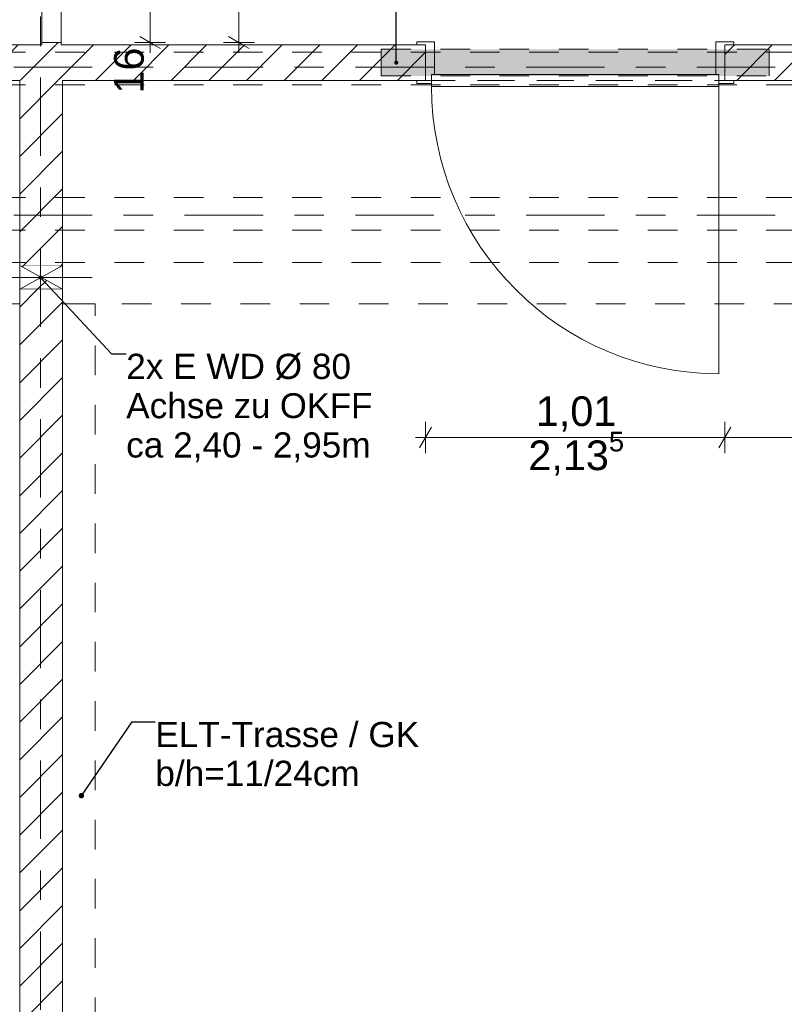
# Model space of a CAD drawing. Header units: metres. Extents: x -3.6 to 90.7, y -11.1 to 18.
# Tile 592 of 656: x 50.9 to 53.4, y 2.7 to 6. Entities that reach past the tile are written whole.
import ezdxf

# ---------------------------------------------------------------- set-up
doc = ezdxf.new("R2010")
doc.units = ezdxf.units.M
doc.header["$MEASUREMENT"] = 0
for name, pattern in [('Achse', [0.2, 0.1, -0.05, 0, -0.05]), ('Punktlinie eng', [0.0375, 0.0125, -0.025]), ('Strichlinie doppelt', [0.546806, 0.264583, -0.105833, 0.070556, -0.105833]), ('Strichlinie eng', [0.115, 0.075, -0.04]), ('Untersicht', [0.1, 0.075, -0.025]), ('Wipeout_Contour', [1, 0, -1])]:
    doc.linetypes.add(name, pattern=pattern)
for name, color, linetype in [('152 - Bemaßung_ Beschriftung.Ausbau', 7, 'Continuous'), ('451 - Universal.Achsen Raster', 7, 'Continuous'), ('605 - Struktur.Wand Innen', 7, 'Continuous'), ('608 - Struktur.Träger', 7, 'Continuous'), ('650 - Abdeckung.Fußboden Aufbau', 7, 'Continuous'), ('Abbruch_605 - Struktur.Wand Innen', 7, 'Continuous'), ('Neubau_152 - Bemaßung_ Beschriftung.Ausbau', 7, 'Continuous'), ('Neubau_605 - Struktur.Wand Innen', 7, 'Continuous'), ('Neubau_615 - Struktur.Sturz', 7, 'Continuous'), ('Neubau_653 - Abdeckung.TB Verkofferung', 7, 'Continuous')]:
    doc.layers.add(name, color=color, linetype=linetype)
doc.styles.add('ERSTELLTER_STIL_2', font='txt')
doc.linetypes.add('Abbruch 1', pattern='A,0,[1,2022.0244.A_L5A-PL02.05_iB_Grundriss 3.OG1.Shx,S=0.001984,R=0,X=0,Y=0],-0.25,0', length=0.25)
doc.dimstyles.new('ERSTELLTER_STIL__1', dxfattribs={"dimtxt": 0.1, "dimasz": 0.0532, "dimexe": 0.18, "dimexo": 0.0625, "dimgap": 0, "dimtad": 1, "dimzin": 0, "dimdsep": 46, "dimtxsty": 'ERSTELLTER_STIL_2', "dimblk": 'ARROWHEAD_2', "dimblk1": 'ARROWHEAD_2', "dimblk2": 'ARROWHEAD_2', "dimcen": 0.09, "dimse1": 1, "dimse2": 1, "dimclrd": 7, "dimclre": 7, "dimclrt": 7, "dimazin": 0, "dimtfac": 1, "dimtdec": 4, "dimtmove": 0, "dimatfit": 3, "dimfxl": 1, "dimtolj": 1, "dimtzin": 0, "dimarcsym": 0})
doc.dimstyles.new('ERSTELLTER_STIL__3', dxfattribs={"dimtxt": 0.1, "dimasz": 0.0532, "dimexe": 0.18, "dimexo": 0.0625, "dimgap": 0, "dimtad": 1, "dimtih": 1, "dimtoh": 1, "dimzin": 0, "dimdsep": 46, "dimtxsty": 'ERSTELLTER_STIL_2', "dimblk": 'ARROWHEAD_2', "dimblk1": 'ARROWHEAD_2', "dimblk2": 'ARROWHEAD_2', "dimcen": 0.09, "dimse1": 1, "dimse2": 1, "dimclrd": 7, "dimclre": 7, "dimclrt": 7, "dimazin": 0, "dimtfac": 1, "dimtdec": 4, "dimtmove": 0, "dimatfit": 3, "dimfxl": 1, "dimtolj": 1, "dimtzin": 0, "dimarcsym": 0})
doc.dimstyles.new('ERSTELLTER_STIL__5', dxfattribs={"dimtxt": 0.18, "dimasz": 0.03648, "dimexe": 0.18, "dimexo": 0.0625, "dimgap": 0, "dimtad": 0, "dimtih": 1, "dimtoh": 1, "dimdec": 4, "dimzin": 0, "dimdsep": 46, "dimcen": 0.09, "dimadec": 0, "dimazin": 0, "dimtfac": 1, "dimtdec": 4, "dimtmove": 0, "dimatfit": 3, "dimldrblk": 'ARROWHEAD_11', "dimfxl": 1, "dimtolj": 1, "dimtzin": 0, "dimarcsym": 0})
doc.dimstyles.new('ERSTELLTER_STIL__6', dxfattribs={"dimtxt": 0.18, "dimasz": 0.02736, "dimexe": 0.18, "dimexo": 0.0625, "dimgap": 0, "dimtad": 0, "dimtih": 1, "dimtoh": 1, "dimdec": 4, "dimzin": 0, "dimdsep": 46, "dimcen": 0.09, "dimadec": 0, "dimazin": 0, "dimtfac": 1, "dimtdec": 4, "dimtmove": 0, "dimatfit": 3, "dimldrblk": 'ARROWHEAD_11', "dimfxl": 1, "dimtolj": 1, "dimtzin": 0, "dimarcsym": 0})
pattern_1 = [(45, (0, 0), (-0.06363961, 0.06363961), [])]

# ---------------------------------------------------------------- blocks, each defined once
blk = doc.blocks.new('*D163')
at = {"layer": '152 - Bemaßung_ Beschriftung.Ausbau', "color": 7, "linetype": 'Continuous', "lineweight": 5}
for p, q in [((51.6, 8.0825), (51.6, 8.1167)), ((51.6525, 8.0825), (51.5475, 8.0825)), ((51.635, 8.0623), (51.565, 8.1027)), ((51.6, 5.9325), (51.6, 8.0825)), ((51.565, 5.9527), (51.635, 5.9123)), ((51.6525, 5.9325), (51.5475, 5.9325)), ((51.6, 5.8983), (51.6, 5.9325))]:
    blk.add_line(p, q, dxfattribs=at)
at = {"layer": '152 - Bemaßung_ Beschriftung.Ausbau', "color": 7, "lineweight": 5, "char_height": 0.1, "attachment_point": 7, "rotation": 90, "style": 'ERSTELLTER_STIL_2'}
for s, insert in [('\\A1;{\\pql;\\fArial|b0|i0|c0|p38;2,15}', (51.58, 6.8745)), ('\\A1;{\\pql;\\fArial|b0|i0|c0|p38;2,98}', (51.72, 6.8745))]:
    blk.add_mtext(s, dxfattribs=dict(at, insert=insert))
blk = doc.blocks.new('ARROWHEAD_2')
at = {"color": 0, "linetype": 'Continuous', "lineweight": 0}
for p, q in [((-0.378, -0.655), (0.378, 0.655)), ((0, 0), (-1, 0))]:
    blk.add_line(p, q, dxfattribs=at)
blk = doc.blocks.new('*D164')
at = {"layer": '152 - Bemaßung_ Beschriftung.Ausbau', "color": 7, "linetype": 'Continuous', "lineweight": 5}
for p, q in [((51.3525, 6.0925), (51.2475, 6.0925)), ((51.265, 6.1127), (51.335, 6.0723)), ((51.3, 5.9325), (51.3, 6.0925)), ((51.265, 5.9527), (51.335, 5.9123)), ((51.3525, 5.9325), (51.2475, 5.9325)), ((51.3, 5.8983), (51.3, 5.9325))]:
    blk.add_line(p, q, dxfattribs=at)
at = {"layer": '152 - Bemaßung_ Beschriftung.Ausbau', "color": 7, "lineweight": 5, "insert": (51.28, 5.7605), "char_height": 0.1, "attachment_point": 7, "rotation": 90, "style": 'ERSTELLTER_STIL_2'}
blk.add_mtext('\\A1;{\\pql;\\fArial|b0|i0|c0|p38;16}', dxfattribs=at)
blk = doc.blocks.new('ARROWHEAD_11')
at = {"color": 0, "linetype": 'Continuous', "lineweight": 0}
blk.add_line((0, 0), (-1, 0), dxfattribs=at)
at = {"color": 0, "linetype": 'Continuous', "lineweight": 0, "const_width": 0.25, "flags": 128}
blk.add_lwpolyline([(-0.125, 0, 1), (0.125, 0, 1)], format="xyb", close=True, dxfattribs=at)
blk = doc.blocks.new('*D444')
at = {"layer": '152 - Bemaßung_ Beschriftung.Ausbau', "color": 7, "linetype": 'Continuous', "lineweight": 5}
for p, q in [((47.5675, -4.6125), (47.5675, -4.5075)), ((50.86, -4.6125), (50.86, -4.5075)), ((47.5877, -4.525), (47.5473, -4.595)), ((50.8802, -4.525), (50.8398, -4.595)), ((47.5675, -4.56), (50.86, -4.56))]:
    blk.add_line(p, q, dxfattribs=at)
at = {"layer": '152 - Bemaßung_ Beschriftung.Ausbau', "color": 7, "lineweight": 5, "char_height": 0.1, "attachment_point": 7, "style": 'ERSTELLTER_STIL_2'}
for s, insert in [('\\A1;{\\pql;\\fArial|b0|i0|c0|p38;15\\fArial|b0|i0|c0|p38;\\A1{\\H.66x;\\S75^  ;}}', (47.5877, -4.5416)), ('\\A1;{\\pql;\\fArial|b0|i0|c0|p38;3,29\\fArial|b0|i0|c0|p38;\\A1{\\H.66x;\\S25^  ;}}', (49.0557, -4.5594)), ('\\A1;{\\pql;\\fArial|b0|i0|c0|p38;14\\fArial|b0|i0|c0|p38;\\A1{\\H.66x;\\S5^  ;}}', (50.6379, -4.5411))]:
    blk.add_mtext(s, dxfattribs=dict(at, insert=insert))
blk = doc.blocks.new('*D445')
at = {"layer": '152 - Bemaßung_ Beschriftung.Ausbau', "color": 7, "linetype": 'Continuous', "lineweight": 5}
for p, q in [((50.86, -4.6125), (50.86, -4.5075)), ((51.005, -4.6125), (51.005, -4.5075)), ((50.8802, -4.525), (50.8398, -4.595)), ((51.0252, -4.525), (50.9848, -4.595)), ((50.86, -4.56), (51.005, -4.56))]:
    blk.add_line(p, q, dxfattribs=at)
blk = doc.blocks.new('*D446')
at = {"layer": '152 - Bemaßung_ Beschriftung.Ausbau', "color": 7, "linetype": 'Continuous', "lineweight": 5}
for p, q in [((51.005, -4.6125), (51.005, -4.5075)), ((54.465, -4.6125), (54.465, -4.5075)), ((51.0252, -4.525), (50.9848, -4.595)), ((54.4852, -4.525), (54.4448, -4.595)), ((51.005, -4.56), (54.465, -4.56))]:
    blk.add_line(p, q, dxfattribs=at)
at = {"layer": '152 - Bemaßung_ Beschriftung.Ausbau', "color": 7, "lineweight": 5, "char_height": 0.1, "attachment_point": 7, "style": 'ERSTELLTER_STIL_2'}
for s, insert in [('\\A1;{\\pql;\\fArial|b0|i0|c0|p38;3,46}', (52.5261, -4.54)), ('\\A1;{\\pql;\\fArial|b0|i0|c0|p38;14}', (54.293, -4.54))]:
    blk.add_mtext(s, dxfattribs=dict(at, insert=insert))
blk = doc.blocks.new('*D556')
at = {"layer": '152 - Bemaßung_ Beschriftung.Ausbau', "color": 7, "linetype": 'Continuous', "lineweight": 5}
for p, q in [((52.23, 4.5476), (52.23, 4.6526)), ((53.24, 4.5476), (53.24, 4.6526)), ((52.2502, 4.6351), (52.2098, 4.5651)), ((53.2602, 4.6351), (53.2198, 4.5651)), ((52.1957, 4.6001), (52.23, 4.6001)), ((52.23, 4.6001), (53.24, 4.6001))]:
    blk.add_line(p, q, dxfattribs=at)
at = {"layer": '152 - Bemaßung_ Beschriftung.Ausbau', "color": 7, "lineweight": 5, "char_height": 0.1, "attachment_point": 7, "style": 'ERSTELLTER_STIL_2'}
for s, insert in [('\\A1;{\\pql;\\fArial|b0|i0|c0|p38;2,13\\fArial|b0|i0|c0|p38;\\A1{\\H.66x;\\S5^  ;}}', (52.5769, 4.4607)), ('\\A1;{\\pql;\\fArial|b0|i0|c0|p38;1,01}', (52.6019, 4.6201))]:
    blk.add_mtext(s, dxfattribs=dict(at, insert=insert))
blk = doc.blocks.new('*D557')
at = {"layer": '152 - Bemaßung_ Beschriftung.Ausbau', "color": 7, "linetype": 'Continuous', "lineweight": 5}
for p, q in [((53.24, 4.5476), (53.24, 4.6526)), ((54.38, 4.5476), (54.38, 4.6526)), ((53.2602, 4.6351), (53.2198, 4.5651)), ((54.3598, 4.5651), (54.4002, 4.6351)), ((53.24, 4.6001), (54.38, 4.6001)), ((54.38, 4.6001), (54.4142, 4.6001))]:
    blk.add_line(p, q, dxfattribs=at)
at = {"layer": '152 - Bemaßung_ Beschriftung.Ausbau', "color": 7, "lineweight": 5, "insert": (53.677, 4.6201), "char_height": 0.1, "attachment_point": 7, "style": 'ERSTELLTER_STIL_2'}
blk.add_mtext('\\A1;{\\pql;\\fArial|b0|i0|c0|p38;1,14}', dxfattribs=at)

msp = doc.modelspace()

# ---------------------------------------------------------------- hatches: boundary and pattern name
at = {"layer": 'Abbruch_605 - Struktur.Wand Innen', "linetype": 'Continuous', "lineweight": 0, "true_color": 0x000000}
h = msp.add_hatch(dxfattribs=at)
h.set_pattern_fill('MW_Ziegel_0001', color=18, style=0, pattern_type=2)
h.set_pattern_definition(pattern_1)
h.paths.add_polyline_path([(51.005, 5.18), (50.86, 5.18), (50.9325, 5.14)])
h = msp.add_hatch(dxfattribs=at)
h.set_pattern_fill('MW_Ziegel_0001', color=18, style=0, pattern_type=2)
h.set_pattern_definition(pattern_1)
h.paths.add_polyline_path([(50.86, 5.1), (51.005, 5.1), (50.9325, 5.14)])

# ---------------------------------------------------------------- linework, layer by layer
at = {"layer": '605 - Struktur.Wand Innen', "color": 1, "linetype": 'Continuous', "lineweight": 13}
for p, q in [((52.26, 5.935), (52.26, 5.825)), ((53.21, 5.935), (53.21, 5.825)), ((52.26, 5.825), (52.25, 5.825)), ((52.25, 5.825), (52.25, 5.795)), ((52.25, 5.785), (52.25, 5.825)), ((52.25, 5.825), (53.22, 5.825)), ((53.21, 5.825), (53.22, 5.825)), ((53.22, 5.825), (53.22, 5.795)), ((53.22, 5.825), (53.22, 5.785)), ((53.22, 5.785), (52.25, 5.785)), ((53.22, 5.785), (53.22, 4.815))]:
    msp.add_line(p, q, dxfattribs=at)
at = {"layer": '605 - Struktur.Wand Innen', "color": 1, "linetype": 'Continuous', "lineweight": 9}
msp.add_arc((53.22, 5.785), 0.97, 180, 270, dxfattribs=at)
at = {"layer": '650 - Abdeckung.Fußboden Aufbau', "color": 7, "linetype": 'Continuous', "lineweight": 13, "flags": 128}
for points in [[(53.24, 5.805), (53.24, 5.925), (54.37, 5.925), (54.37, 6.01), (54.69, 6.01), (54.69, 5.925), (55.82, 5.925), (55.82, 5.8045)], [(49.67, 5.805), (49.67, 5.925), (52.23, 5.925), (52.23, 5.805)], [(51.005, 5.805), (51.005, 1.01), (51.115, 1.01), (51.115, 0.255), (54.37, 0.255), (54.37, 0.71), (54.465, 0.71), (54.465, 5.19), (54.37, 5.19)], [(51.09, 5.805), (51.005, 5.805)], [(52.23, 5.805), (51.09, 5.805)], [(54.37, 5.805), (53.24, 5.805)]]:
    msp.add_lwpolyline(points, dxfattribs=at)
at = {"layer": '650 - Abdeckung.Fußboden Aufbau', "color": 7, "linetype": 'Strichlinie eng', "lineweight": 13, "flags": 128}
msp.add_lwpolyline([(52.23, 5.805), (53.24, 5.805)], dxfattribs=at)
at = {"layer": 'Abbruch_605 - Struktur.Wand Innen', "color": 7, "linetype": 'Abbruch 1', "lineweight": 18}
for p, q in [((51.005, 5.18), (50.86, 5.18)), ((50.86, 5.1), (51.005, 5.1))]:
    msp.add_line(p, q, dxfattribs=at)
at = {"layer": 'Abbruch_605 - Struktur.Wand Innen', "color": 160, "linetype": 'Abbruch 1', "lineweight": 5, "true_color": 0x3232ff}
msp.add_line((50.76, 5.14), (51.105, 5.14), dxfattribs=at)
msp.add_line((50.76, 5.14), (51.105, 5.14), dxfattribs=at)
at = {"layer": 'Abbruch_605 - Struktur.Wand Innen', "color": 7, "linetype": 'Abbruch 1', "lineweight": 18, "flags": 128}
for points in [[(50.86, 5.18), (50.86, 5.1)], [(51.005, 5.1), (51.005, 5.18)]]:
    msp.add_lwpolyline(points, dxfattribs=at)
at = {"layer": 'Neubau_605 - Struktur.Wand Innen', "color": 1, "linetype": 'Continuous', "lineweight": 9}
for p, q in [((50.86, 5.1), (51.005, 5.18)), ((50.86, 5.18), (51.005, 5.1))]:
    msp.add_line(p, q, dxfattribs=at)
at = {"layer": 'Neubau_653 - Abdeckung.TB Verkofferung', "color": 1, "linetype": 'Untersicht', "lineweight": 9}
for p, q in [((47.41, 5.805), (50.86, 5.805)), ((50.86, 5.0505), (50.86, 5.805)), ((51.005, 5.805), (54.465, 5.805)), ((51.005, 5.0505), (51.005, 5.805)), ((47.41, 5.0505), (50.86, 5.0505)), ((51.005, 5.0505), (54.465, 5.0505)), ((51.115, 1.01), (51.115, 5.0505))]:
    msp.add_line(p, q, dxfattribs=at)

# ---------------------------------------------------------------- texts
at = {"layer": 'Neubau_152 - Bemaßung_ Beschriftung.Ausbau', "color": 7, "linetype": 'Continuous', "lineweight": 9, "insert": (51.2195, 4.8826), "char_height": 0.085, "attachment_point": 1, "line_spacing_factor": 0.93588, "style": 'ERSTELLTER_STIL_2'}
msp.add_mtext('\\A1;{\\pql;\\fArial|b0|i0|c0|p38;2x \\fArial|b0|i0|c0|p38;E WD Ø 80\\P\\pql;\\fArial|b0|i0|c0|p38;Achse \\fArial|b0|i0|c0|p38;\\H0.983357x;zu OKF\\fArial|b0|i0|c0|p38;\\H1.016925x;F\\P\\pql;\\fArial|b0|i0|c0|p38;ca\\fArial|b0|i0|c0|p38; 2,40 - 2,95m}', dxfattribs=at)
at = {"layer": 'Neubau_152 - Bemaßung_ Beschriftung.Ausbau', "color": 1, "linetype": 'Continuous', "lineweight": 13, "insert": (51.3177, 3.6401), "char_height": 0.085, "attachment_point": 1, "line_spacing_factor": 0.924256, "style": 'ERSTELLTER_STIL_2'}
msp.add_mtext('\\A1;{\\pql;\\fArial|b0|i0|c0|p38;ELT-Trasse / GK\\P\\pql;\\fArial|b0|i0|c0|p38;b/h=\\fArial|b0|i0|c0|p38;11\\fArial|b0|i0|c0|p38;/\\fArial|b0|i0|c0|p38;24\\fArial|b0|i0|c0|p38;cm}', dxfattribs=at)

# ---------------------------------------------------------------- leaders
at = {"layer": 'Neubau_152 - Bemaßung_ Beschriftung.Ausbau', "color": 1, "linetype": 'Continuous', "lineweight": 13, "annotation_type": 0, "has_hookline": 1, "hookline_direction": 0, "text_width": 0.8805}
msp.add_leader([(51.0683, 3.3912), (51.2394, 3.6401), (51.3177, 3.6401)], dimstyle='ERSTELLTER_STIL__5', dxfattribs=at)

# ---------------------------------------------------------------- next in the draw order: wipeouts: each hides what was drawn before it
at = {"color": 254, "linetype": 'Wipeout_Contour', "lineweight": 0, "ltscale": 205.150571}
msp.add_wipeout([(49.67, 5.805), (52.23, 5.805), (52.23, 5.925), (49.67, 5.925)], dxfattribs=at).dxf.layer = '605 - Struktur.Wand Innen'
at = {"color": 254, "linetype": 'Wipeout_Contour', "lineweight": 0, "ltscale": 215.310029}
msp.add_wipeout([(53.24, 5.925), (53.24, 5.805), (53.77, 5.805), (53.77, 5.925)], dxfattribs=at).dxf.layer = '605 - Struktur.Wand Innen'
at = {"color": 254, "linetype": 'Wipeout_Contour', "lineweight": 0, "ltscale": 204.253675}
msp.add_wipeout([(50.86, 0.7), (51.005, 0.7), (51.005, 5.1), (50.86, 5.1)], dxfattribs=at).dxf.layer = '605 - Struktur.Wand Innen'

# ---------------------------------------------------------------- next in the draw order: hatches: boundary and pattern name
at = {"layer": '605 - Struktur.Wand Innen', "linetype": 'Continuous', "lineweight": 0, "true_color": 0x000000}
h = msp.add_hatch(dxfattribs=at)
h.set_pattern_fill('MW_Ziegel_0001', color=18, style=0, pattern_type=2)
h.set_pattern_definition(pattern_1)
h.paths.add_polyline_path([(49.67, 5.805), (52.23, 5.805), (52.23, 5.925), (49.67, 5.925)])
h = msp.add_hatch(dxfattribs=at)
h.set_pattern_fill('MW_Ziegel_0001', color=18, style=0, pattern_type=2)
h.set_pattern_definition(pattern_1)
h.paths.add_polyline_path([(53.24, 5.925), (53.24, 5.805), (53.77, 5.805), (53.77, 5.925)])
h = msp.add_hatch(dxfattribs=at)
h.set_pattern_fill('MW_Ziegel_0001', color=18, style=0, pattern_type=2)
h.set_pattern_definition(pattern_1)
h.paths.add_polyline_path([(50.86, 0.7), (51.005, 0.7), (51.005, 5.1), (50.86, 5.1)])
at = {"layer": 'Neubau_615 - Struktur.Sturz', "linetype": 'Continuous', "lineweight": 0, "true_color": 0x3f0000}
msp.add_hatch(color=18, dxfattribs=at).paths.add_polyline_path([(52.08, 5.91), (52.08, 5.82), (53.39, 5.82), (53.39, 5.91)])

# ---------------------------------------------------------------- next in the draw order: linework, layer by layer
at = {"layer": '451 - Universal.Achsen Raster', "color": 160, "linetype": 'Strichlinie doppelt', "lineweight": 9, "true_color": 0x3232ff}
msp.add_line((64.935, 5.85), (-3.175, 5.85), dxfattribs=at)
at = {"layer": '605 - Struktur.Wand Innen', "color": 1, "linetype": 'Continuous', "lineweight": 13}
for p, q in [((52.2, 5.925), (52.2, 5.935)), ((52.2, 5.935), (52.26, 5.935)), ((52.23, 5.925), (52.2, 5.925)), ((52.23, 5.805), (52.23, 5.925)), ((53.27, 5.935), (53.21, 5.935)), ((53.24, 5.805), (53.24, 5.925)), ((53.24, 5.925), (53.27, 5.925)), ((53.27, 5.925), (53.27, 5.935)), ((52.2, 5.795), (52.2, 5.805)), ((52.2, 5.805), (52.23, 5.805)), ((52.25, 5.795), (52.2, 5.795)), ((53.22, 5.795), (53.27, 5.795)), ((53.27, 5.805), (53.24, 5.805)), ((53.27, 5.795), (53.27, 5.805))]:
    msp.add_line(p, q, dxfattribs=at)
at = {"layer": '605 - Struktur.Wand Innen', "color": 7, "linetype": 'Continuous', "lineweight": 18}
for p, q in [((52.23, 5.925), (52.23, 5.805)), ((52.23, 5.925), (52.23, 5.805)), ((52.23, 5.925), (52.23, 5.805)), ((53.24, 5.925), (53.24, 5.805)), ((53.24, 5.925), (53.24, 5.805)), ((53.24, 5.925), (53.24, 5.805))]:
    msp.add_line(p, q, dxfattribs=at)
at = {"layer": '605 - Struktur.Wand Innen', "color": 7, "linetype": 'Continuous', "lineweight": 18, "flags": 128}
for points in [[(50.935, 5.925), (49.67, 5.925)], [(52.23, 5.925), (51, 5.925)], [(53.77, 5.925), (53.24, 5.925)], [(49.67, 5.805), (50.86, 5.805)], [(51.005, 5.805), (52.23, 5.805)], [(53.24, 5.805), (53.77, 5.805)], [(50.86, 5.1), (50.86, 0.7)], [(51.005, 0.7), (51.005, 5.1)]]:
    msp.add_lwpolyline(points, dxfattribs=at)
at = {"layer": '608 - Struktur.Träger', "color": 7, "linetype": 'Achse', "lineweight": 9}
msp.add_line((0.38, 5.9), (61.88, 5.9), dxfattribs=at)
at = {"layer": 'Neubau_615 - Struktur.Sturz', "color": 1, "linetype": 'Punktlinie eng', "lineweight": 13}
for p, q in [((52.08, 5.91), (53.39, 5.91)), ((52.08, 5.82), (52.08, 5.91)), ((53.39, 5.82), (53.39, 5.91)), ((52.08, 5.82), (53.39, 5.82))]:
    msp.add_line(p, q, dxfattribs=at)
at = {"layer": 'Neubau_653 - Abdeckung.TB Verkofferung', "color": 1, "linetype": 'Untersicht', "lineweight": 9}
for p in [(51.005, 1.01), (51.115, 5.0505)]:
    msp.add_line(p, (51.005, 5.0505), dxfattribs=at)

# ---------------------------------------------------------------- next in the draw order: dimensions: what is measured, and where the dimension line sits
at = {"layer": '152 - Bemaßung_ Beschriftung.Ausbau', "color": 7, "linetype": 'Continuous', "lineweight": 5}
for base, p1, p2, picture, middle in [((53.24, 4.6001), (52.23, 5.795), (53.24, 5.795), '*D556', (52.7318, 4.6701)), ((54.38, 4.6001), (53.24, 5.795), (54.38, 5.2), '*D557', (53.8068, 4.6701)), ((50.86, -4.56), (47.5675, 0.71), (50.86, 3.2525), '*D444', (49.3587, -4.49)), ((51.004975, -4.5599999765), (50.859975, 3.2524911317), (51.004975, 3.2524911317), '*D445', (50.8491830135, -4.4899999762)), ((54.465, -4.56), (51.005, 3.2525), (54.465, 2.95), '*D446', (52.6559, -4.49))]:
    dim = msp.add_linear_dim(base=base, p1=p1, p2=p2, dimstyle='ERSTELLTER_STIL__3', dxfattribs=at)
    dim.commit()
    dim.dimension.update_dxf_attribs({"geometry": picture, "text_midpoint": middle, "dimtype": 160})

# ---------------------------------------------------------------- next in the draw order: leaders
at = {"layer": 'Neubau_152 - Bemaßung_ Beschriftung.Ausbau', "color": 1, "linetype": 'Continuous', "lineweight": 13, "annotation_type": 0, "has_hookline": 1, "hookline_direction": 0}
for points, text_width in [([(52.131, 5.865), (52.131, 6.7329), (52.181, 6.7329)], 1.2306), ([(50.93, 5.14), (51.1695, 4.8826), (51.2195, 4.8826)], 0.8253)]:
    msp.add_leader(points, dimstyle='ERSTELLTER_STIL__6', dxfattribs=dict(at, text_width=text_width))

# ---------------------------------------------------------------- next in the draw order: wipeouts: each hides what was drawn before it
at = {"color": 254, "linetype": 'Wipeout_Contour', "lineweight": 0, "ltscale": 205.254263}
msp.add_wipeout([(50.935, 5.925), (51, 5.925), (51, 5.9325), (50.935, 5.9325)], dxfattribs=at).dxf.layer = '605 - Struktur.Wand Innen'
at = {"color": 254, "linetype": 'Wipeout_Contour', "lineweight": 0, "ltscale": 204.923013}
msp.add_wipeout([(50.86, 5.805), (50.86, 5.18), (51.005, 5.18), (51.005, 5.805)], dxfattribs=at).dxf.layer = '605 - Struktur.Wand Innen'

# ---------------------------------------------------------------- next in the draw order: hatches: boundary and pattern name
at = {"layer": '605 - Struktur.Wand Innen', "linetype": 'Continuous', "lineweight": 0, "true_color": 0x000000}
h = msp.add_hatch(dxfattribs=at)
h.set_pattern_fill('MW_Ziegel_0001', color=18, style=0, pattern_type=2)
h.set_pattern_definition(pattern_1)
h.paths.add_polyline_path([(50.935, 5.925), (51, 5.925), (51, 5.9325), (50.935, 5.9325)])
h = msp.add_hatch(dxfattribs=at)
h.set_pattern_fill('MW_Ziegel_0001', color=18, style=0, pattern_type=2)
h.set_pattern_definition(pattern_1)
h.paths.add_polyline_path([(50.86, 5.805), (50.86, 5.18), (51.005, 5.18), (51.005, 5.805)])

# ---------------------------------------------------------------- next in the draw order: linework, layer by layer
at = {"layer": '451 - Universal.Achsen Raster', "color": 160, "linetype": 'Strichlinie doppelt', "lineweight": 9, "true_color": 0x3232ff}
for p, q in [((50.93, -10.585), (50.93, 16.355)), ((64.935, 5.35), (-3.175, 5.35))]:
    msp.add_line(p, q, dxfattribs=at)
at = {"layer": '605 - Struktur.Wand Innen', "color": 7, "linetype": 'Continuous', "lineweight": 9}
for p, q in [((50.935, 8.0825), (50.935, 5.9325)), ((51, 8.0825), (51, 5.9325))]:
    msp.add_line(p, q, dxfattribs=at)
at = {"layer": '605 - Struktur.Wand Innen', "color": 7, "linetype": 'Continuous', "lineweight": 13}
for p, q in [((50.935, 6.0925), (50.935, 5.9325)), ((51, 5.9325), (51, 6.0925)), ((50.935, 5.9325), (51, 5.9325))]:
    msp.add_line(p, q, dxfattribs=at)
at = {"layer": '605 - Struktur.Wand Innen', "color": 7, "linetype": 'Continuous', "lineweight": 18}
msp.add_line((50.935, 5.9325), (51, 5.9325), dxfattribs=at)
msp.add_line((50.935, 5.9325), (51, 5.9325), dxfattribs=at)
msp.add_line((50.935, 5.9325), (51, 5.9325), dxfattribs=at)
at = {"layer": '605 - Struktur.Wand Innen', "color": 7, "linetype": 'Continuous', "lineweight": 18, "flags": 128}
for points in [[(50.935, 5.9325), (50.935, 5.925)], [(51, 5.925), (51, 5.9325)], [(50.86, 5.805), (50.86, 5.18)], [(51.005, 5.18), (51.005, 5.805)]]:
    msp.add_lwpolyline(points, dxfattribs=at)
at = {"layer": '608 - Struktur.Träger', "color": 7, "linetype": 'Untersicht', "lineweight": 13}
for p, q in [((0.38, 5.79), (61.88, 5.79)), ((0.38, 5.41), (61.88, 5.41)), ((0.38, 5.19), (61.88, 5.19))]:
    msp.add_line(p, q, dxfattribs=at)
at = {"layer": '608 - Struktur.Träger', "color": 7, "linetype": 'Achse', "lineweight": 9}
msp.add_line((0.38, 5.3), (61.88, 5.3), dxfattribs=at)

# ---------------------------------------------------------------- next in the draw order: dimensions: what is measured, and where the dimension line sits
at = {"layer": '152 - Bemaßung_ Beschriftung.Ausbau', "color": 7, "linetype": 'Continuous', "lineweight": 5}
for base, p2, picture, middle in [((51.6, 8.0825), (51, 8.0825), '*D163', (51.53, 7.0044)), ((51.3, 6.0925), (50.935, 6.0925), '*D164', (51.23, 5.8367))]:
    dim = msp.add_linear_dim(base=base, p1=(51, 5.9325), p2=p2, angle=90, dimstyle='ERSTELLTER_STIL__1', dxfattribs=at)
    dim.commit()
    dim.dimension.update_dxf_attribs({"geometry": picture, "text_midpoint": middle, "dimtype": 160, "text_rotation": 90})

doc.saveas('drawing.dxf')
